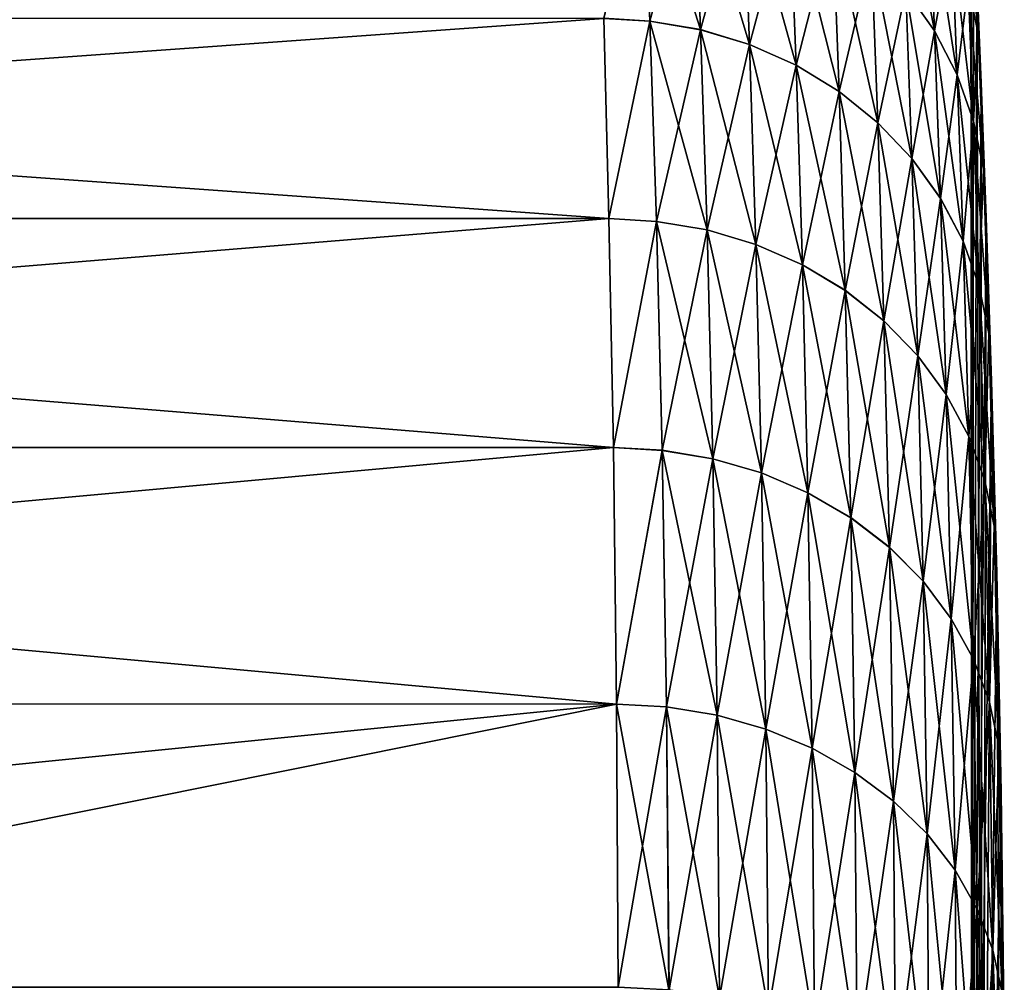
# Model space of a CAD drawing. Header units: metres. Extents: x -2 to 102, y -85 to 102.
# Tile 342 of 343: x 100.64 to 101.91, y 100.5 to 101.74. Entities that reach past the tile are written whole.
import ezdxf

# ---------------------------------------------------------------- set-up
doc = ezdxf.new("R2010")
doc.units = ezdxf.units.M
doc.layers.add('solid_21064300', color=7, linetype='CONTINUOUS')

msp = doc.modelspace()

# ---------------------------------------------------------------- linework, layer by layer
at = {"layer": 'solid_21064300'}
for points in [[(101.869797, 101.970291, 0.000634), (101.87072, 101.950798, 0.605218), (101.871468, 99.486862, -1.246392)], [(101.870712, 101.950874, -0.603966), (101.869797, 101.970291, 0.000634), (101.871468, 99.486862, -1.246392)], [(101.456078, 101.739685, -3.742674), (101.396637, 101.743538, -3.742602), (101.447517, 101.960083, -3.142827)], [(101.447525, 101.960068, 3.142871), (101.396652, 101.743149, 3.743567), (101.456085, 101.739662, 3.742724)], [(101.447517, 101.960083, -3.142827), (101.512939, 101.948868, -3.138346), (101.521461, 101.728569, -3.737396)], [(101.456078, 101.739685, -3.742674), (101.447517, 101.960083, -3.142827), (101.521461, 101.728569, -3.737396)], [(101.447525, 101.960068, 3.142871), (101.456085, 101.739662, 3.742724), (101.512947, 101.948853, 3.13839)], [(101.778534, 101.958221, -2.478472), (101.815697, 101.904938, -2.464143), (101.822945, 101.727036, -3.061235)], [(101.785957, 101.779396, -3.079012), (101.778534, 101.958221, -2.478472), (101.822945, 101.727036, -3.061235)], [(101.873405, 101.89254, -1.206482), (101.870712, 101.950874, -0.603966), (101.871468, 99.486862, -1.246392)], [(101.456085, 101.739662, 3.742724), (101.521461, 101.728554, 3.737446), (101.512947, 101.948853, 3.13839)], [(101.512939, 101.948868, -3.138346), (101.576187, 101.929497, -3.13119), (101.584633, 101.709503, -3.72893)], [(101.521461, 101.728569, -3.737396), (101.512939, 101.948868, -3.138346), (101.584633, 101.709503, -3.72893)], [(101.512947, 101.948853, 3.13839), (101.521461, 101.728554, 3.737446), (101.576187, 101.929482, 3.131235)], [(101.87072, 101.950798, 0.605218), (101.873413, 101.89238, 1.207689), (101.871468, 99.486862, -1.246392)], [(101.521461, 101.728554, 3.737446), (101.584633, 101.70948, 3.728981), (101.576187, 101.929482, 3.131235)], [(101.576187, 101.929497, -3.13119), (101.636124, 101.902321, -3.121487), (101.644478, 101.682808, -3.717428)], [(101.584633, 101.709503, -3.72893), (101.576187, 101.929497, -3.13119), (101.644478, 101.682808, -3.717428)], [(101.576187, 101.929482, 3.131235), (101.584633, 101.70948, 3.728981), (101.636131, 101.902306, 3.121531)], [(101.860619, 101.923935, -1.833177), (101.873573, 101.859901, -1.820623), (101.879326, 101.723297, -2.415952)], [(101.866547, 101.786423, -2.432604), (101.860619, 101.923935, -1.833177), (101.879326, 101.723297, -2.415952)], [(101.584633, 101.70948, 3.728981), (101.644478, 101.682793, 3.717478), (101.636131, 101.902306, 3.121531)], [(101.636124, 101.902321, -3.121487), (101.691711, 101.867821, -3.109407), (101.699928, 101.648972, -3.703093)], [(101.644478, 101.682808, -3.717428), (101.636124, 101.902321, -3.121487), (101.699928, 101.648972, -3.703093)], [(101.636131, 101.902306, 3.121531), (101.644478, 101.682793, 3.717478), (101.691711, 101.867805, 3.109451)], [(101.785957, 101.779381, 3.079056), (101.822952, 101.72702, 3.061279), (101.815689, 101.90493, 2.464196)], [(101.815689, 101.90493, 2.464196), (101.822952, 101.72702, 3.061279), (101.845207, 101.847328, 2.448816)], [(101.815697, 101.904938, -2.464143), (101.845207, 101.847328, -2.448762), (101.852272, 101.670456, -3.042149)], [(101.822945, 101.727036, -3.061235), (101.815697, 101.904938, -2.464143), (101.852272, 101.670456, -3.042149)], [(101.877693, 101.795578, -1.804016), (101.873405, 101.89254, -1.206482), (101.871468, 99.486862, -1.246392)], [(101.873413, 101.89238, 1.207689), (101.871468, 99.486862, 1.246392), (101.871468, 99.486862, -1.246392)], [(101.873413, 101.89238, 1.207689), (101.877701, 101.795357, 1.805139), (101.871468, 99.486862, 1.246392)], [(101.644478, 101.682793, 3.717478), (101.699936, 101.648956, 3.703143), (101.691711, 101.867805, 3.109451)], [(101.691711, 101.867821, -3.109407), (101.741951, 101.826599, -3.095165), (101.750015, 101.608589, -3.686178)], [(101.699928, 101.648972, -3.703093), (101.691711, 101.867821, -3.109407), (101.750015, 101.608589, -3.686178)], [(101.691711, 101.867805, 3.109451), (101.699936, 101.648956, 3.703143), (101.741951, 101.826584, 3.095209)], [(101.866539, 101.786423, 2.432657), (101.879326, 101.723289, 2.416005), (101.873573, 101.859894, 1.820679)], [(101.873573, 101.859901, -1.820623), (101.877693, 101.795578, -1.804016), (101.883278, 101.660187, -2.395037)], [(101.879326, 101.723297, -2.415952), (101.873573, 101.859901, -1.820623), (101.883278, 101.660187, -2.395037)], [(101.873573, 101.859894, 1.820679), (101.883286, 101.659935, 2.396033), (101.877701, 101.795357, 1.805139)], [(101.873573, 101.859894, 1.820679), (101.879326, 101.723289, 2.416005), (101.883286, 101.659935, 2.396033)], [(101.822952, 101.72702, 3.061279), (101.852272, 101.670441, 3.042193), (101.845207, 101.847328, 2.448816)], [(101.845207, 101.847328, 2.448816), (101.852272, 101.670441, 3.042193), (101.866539, 101.786423, 2.432657)], [(101.845207, 101.847328, -2.448762), (101.866547, 101.786423, -2.432604), (101.873413, 101.610649, -3.02209)], [(101.852272, 101.670456, -3.042149), (101.845207, 101.847328, -2.448762), (101.873413, 101.610649, -3.02209)], [(101.699936, 101.648956, 3.703143), (101.750023, 101.608574, 3.686227), (101.741951, 101.826584, 3.095209)], [(101.741951, 101.826599, -3.095165), (101.785957, 101.779396, -3.079012), (101.793854, 101.56237, -3.666983)], [(101.750015, 101.608589, -3.686178), (101.741951, 101.826599, -3.095165), (101.793854, 101.56237, -3.666983)], [(101.741951, 101.826584, 3.095209), (101.750023, 101.608574, 3.686227), (101.785957, 101.779381, 3.079056)], [(101.852272, 101.670441, 3.042193), (101.873413, 101.610634, 3.022134), (101.866539, 101.786423, 2.432657)], [(101.866539, 101.786423, 2.432657), (101.873413, 101.610634, 3.022134), (101.879326, 101.723289, 2.416005)], [(101.866547, 101.786423, -2.432604), (101.879326, 101.723297, -2.415952), (101.885986, 101.548683, -3.001416)], [(101.873413, 101.610649, -3.02209), (101.866547, 101.786423, -2.432604), (101.885986, 101.548683, -3.001416)], [(101.877693, 101.795578, -1.804016), (101.871468, 99.486862, -1.246392), (101.884254, 99.486778, -3.739278)], [(101.877701, 101.795357, 1.805139), (101.883286, 101.659935, 2.396033), (101.871468, 99.486862, 1.246392)], [(101.883278, 101.660187, -2.395037), (101.877693, 101.795578, -1.804016), (101.884254, 99.486778, -3.739278)], [(101.750023, 101.608574, 3.686227), (101.793854, 101.562355, 3.667032), (101.785957, 101.779381, 3.079056)], [(101.785957, 101.779396, -3.079012), (101.822945, 101.727036, -3.061235), (101.83065, 101.511139, -3.645847)], [(101.793854, 101.56237, -3.666983), (101.785957, 101.779396, -3.079012), (101.83065, 101.511139, -3.645847)], [(101.785957, 101.779381, 3.079056), (101.793854, 101.562355, 3.667032), (101.822952, 101.72702, 3.061279)], [(101.396652, 101.743149, 3.743567), (97.79567, 101.743256, 3.743307), (97.791267, 101.485031, 4.328346)], [(101.403229, 101.485207, -4.32798), (97.791267, 101.485031, -4.328352), (97.79567, 101.743248, -3.743311)], [(101.403236, 101.484917, 4.328597), (101.396652, 101.743149, 3.743567), (97.791267, 101.485031, 4.328346)], [(101.396637, 101.743538, -3.742602), (101.403229, 101.485207, -4.32798), (97.79567, 101.743248, -3.743311)], [(101.456078, 101.739685, -3.742674), (101.403229, 101.485207, -4.32798), (101.396637, 101.743538, -3.742602)], [(101.456085, 101.739662, 3.742724), (101.396652, 101.743149, 3.743567), (101.403236, 101.484917, 4.328597)], [(101.464432, 101.481422, -4.327207), (101.403229, 101.485207, -4.32798), (101.456078, 101.739685, -3.742674)], [(101.456085, 101.739662, 3.742724), (101.403236, 101.484917, 4.328597), (101.464432, 101.481392, 4.327272)], [(101.456078, 101.739685, -3.742674), (101.521461, 101.728569, -3.737396), (101.52977, 101.470436, -4.321183)], [(101.464432, 101.481422, -4.327207), (101.456078, 101.739685, -3.742674), (101.52977, 101.470436, -4.321183)], [(101.456085, 101.739662, 3.742724), (101.464432, 101.481392, 4.327272), (101.521461, 101.728554, 3.737446)], [(101.464432, 101.481392, 4.327272), (101.52977, 101.470398, 4.321249), (101.521461, 101.728554, 3.737446)], [(101.521461, 101.728569, -3.737396), (101.584633, 101.709503, -3.72893), (101.592865, 101.451714, -4.311472)], [(101.52977, 101.470436, -4.321183), (101.521461, 101.728569, -3.737396), (101.592865, 101.451714, -4.311472)], [(101.521461, 101.728554, 3.737446), (101.52977, 101.470398, 4.321249), (101.584633, 101.70948, 3.728981)], [(101.793854, 101.562355, 3.667032), (101.830658, 101.511116, 3.645897), (101.822952, 101.72702, 3.061279)], [(101.822945, 101.727036, -3.061235), (101.852272, 101.670456, -3.042149), (101.859772, 101.455795, -3.623146)], [(101.83065, 101.511139, -3.645847), (101.822945, 101.727036, -3.061235), (101.859772, 101.455795, -3.623146)], [(101.822952, 101.72702, 3.061279), (101.830658, 101.511116, 3.645897), (101.852272, 101.670441, 3.042193)], [(101.873413, 101.610634, 3.022134), (101.885994, 101.54866, 3.001459), (101.879326, 101.723289, 2.416005)], [(101.879326, 101.723297, -2.415952), (101.883278, 101.660187, -2.395037), (101.889755, 101.486565, -2.977858)], [(101.885986, 101.548683, -3.001416), (101.879326, 101.723297, -2.415952), (101.889755, 101.486565, -2.977858)], [(101.879326, 101.723289, 2.416005), (101.889763, 101.486298, 2.978669), (101.883286, 101.659935, 2.396033)], [(101.879326, 101.723289, 2.416005), (101.885994, 101.54866, 3.001459), (101.889763, 101.486298, 2.978669)], [(101.52977, 101.470398, 4.321249), (101.592865, 101.451683, 4.311538), (101.584633, 101.70948, 3.728981)], [(101.584633, 101.709503, -3.72893), (101.644478, 101.682808, -3.717428), (101.652611, 101.425598, -4.298247)], [(101.592865, 101.451714, -4.311472), (101.584633, 101.709503, -3.72893), (101.652611, 101.425598, -4.298247)], [(101.584633, 101.70948, 3.728981), (101.592865, 101.451683, 4.311538), (101.644478, 101.682793, 3.717478)], [(101.592865, 101.451683, 4.311538), (101.652603, 101.425568, 4.298312), (101.644478, 101.682793, 3.717478)], [(101.644478, 101.682808, -3.717428), (101.699928, 101.648972, -3.703093), (101.707932, 101.39254, -4.281741)], [(101.652611, 101.425598, -4.298247), (101.644478, 101.682808, -3.717428), (101.707932, 101.39254, -4.281741)], [(101.644478, 101.682793, 3.717478), (101.652603, 101.425568, 4.298312), (101.699936, 101.648956, 3.703143)], [(101.830658, 101.511116, 3.645897), (101.859772, 101.45578, 3.623195), (101.852272, 101.670441, 3.042193)], [(101.852272, 101.670456, -3.042149), (101.873413, 101.610649, -3.02209), (101.880692, 101.397331, -3.599281)], [(101.859772, 101.455795, -3.623146), (101.852272, 101.670456, -3.042149), (101.880692, 101.397331, -3.599281)], [(101.852272, 101.670441, 3.042193), (101.859772, 101.45578, 3.623195), (101.873413, 101.610634, 3.022134)], [(101.883286, 101.659935, 2.396033), (101.889763, 101.486298, 2.978669), (101.871468, 99.486862, 1.246392)], [(101.889755, 101.486565, -2.977858), (101.883278, 101.660187, -2.395037), (101.884254, 99.486778, -3.739278)], [(101.652603, 101.425568, 4.298312), (101.707932, 101.392509, 4.281806), (101.699936, 101.648956, 3.703143)], [(101.699928, 101.648972, -3.703093), (101.750015, 101.608589, -3.686178), (101.757866, 101.353142, -4.262246)], [(101.707932, 101.39254, -4.281741), (101.699928, 101.648972, -3.703093), (101.757866, 101.353142, -4.262246)], [(101.699936, 101.648956, 3.703143), (101.707932, 101.392509, 4.281806), (101.750023, 101.608574, 3.686227)], [(101.707932, 101.392509, 4.281806), (101.757866, 101.353111, 4.262311), (101.750023, 101.608574, 3.686227)], [(101.750015, 101.608589, -3.686178), (101.793854, 101.56237, -3.666983), (101.801521, 101.308083, -4.240108)], [(101.757866, 101.353142, -4.262246), (101.750015, 101.608589, -3.686178), (101.801521, 101.308083, -4.240108)], [(101.750023, 101.608574, 3.686227), (101.757866, 101.353111, 4.262311), (101.793854, 101.562355, 3.667032)], [(101.859772, 101.45578, 3.623195), (101.880692, 101.397308, 3.599329), (101.873413, 101.610634, 3.022134)], [(101.873413, 101.610649, -3.02209), (101.885986, 101.548683, -3.001416), (101.893044, 101.336769, -3.574673)], [(101.880692, 101.397331, -3.599281), (101.873413, 101.610649, -3.02209), (101.893044, 101.336769, -3.574673)], [(101.873413, 101.610634, 3.022134), (101.880692, 101.397308, 3.599329), (101.885994, 101.54866, 3.001459)], [(101.757866, 101.353111, 4.262311), (101.801521, 101.308052, 4.240172), (101.793854, 101.562355, 3.667032)], [(101.793854, 101.56237, -3.666983), (101.83065, 101.511139, -3.645847), (101.83812, 101.258171, -4.215718)], [(101.801521, 101.308083, -4.240108), (101.793854, 101.56237, -3.666983), (101.83812, 101.258171, -4.215718)], [(101.793854, 101.562355, 3.667032), (101.801521, 101.308052, 4.240172), (101.830658, 101.511116, 3.645897)], [(101.880692, 101.397308, 3.599329), (101.893044, 101.336746, 3.574722), (101.885994, 101.54866, 3.001459)], [(101.885986, 101.548683, -3.001416), (101.889755, 101.486565, -2.977858), (101.896584, 101.275612, -3.548792)], [(101.893044, 101.336769, -3.574673), (101.885986, 101.548683, -3.001416), (101.896584, 101.275612, -3.548792)], [(101.885994, 101.54866, 3.001459), (101.896591, 101.275368, 3.5494), (101.889763, 101.486298, 2.978669)], [(101.885994, 101.54866, 3.001459), (101.893044, 101.336746, 3.574722), (101.896591, 101.275368, 3.5494)], [(101.801521, 101.308052, 4.240172), (101.83812, 101.258141, 4.215782), (101.830658, 101.511116, 3.645897)], [(101.83065, 101.511139, -3.645847), (101.859772, 101.455795, -3.623146), (101.867027, 101.204292, -4.189508)], [(101.83812, 101.258171, -4.215718), (101.83065, 101.511139, -3.645847), (101.867027, 101.204292, -4.189508)], [(101.830658, 101.511116, 3.645897), (101.83812, 101.258141, 4.215782), (101.859772, 101.45578, 3.623195)], [(101.403236, 101.484917, 4.328597), (97.791267, 101.485031, 4.328346), (97.786995, 101.189949, 4.895678)], [(101.408966, 101.18998, -4.895634), (97.786995, 101.189949, -4.895684), (97.791267, 101.485031, -4.328352)], [(101.408966, 101.189789, 4.895974), (101.403236, 101.484917, 4.328597), (97.786995, 101.189949, 4.895678)], [(101.403229, 101.485207, -4.32798), (101.408966, 101.18998, -4.895634), (97.791267, 101.485031, -4.328352)], [(101.464432, 101.481422, -4.327207), (101.408966, 101.18998, -4.895634), (101.403229, 101.485207, -4.32798)], [(101.464432, 101.481392, 4.327272), (101.403236, 101.484917, 4.328597), (101.408966, 101.189789, 4.895974)], [(101.471825, 101.186256, -4.894086), (101.408966, 101.18998, -4.895634), (101.464432, 101.481422, -4.327207)], [(101.464432, 101.481392, 4.327272), (101.408966, 101.189789, 4.895974), (101.471825, 101.186203, 4.894165)], [(101.464432, 101.481422, -4.327207), (101.52977, 101.470436, -4.321183), (101.537117, 101.175415, -4.887377)], [(101.471825, 101.186256, -4.894086), (101.464432, 101.481422, -4.327207), (101.537117, 101.175415, -4.887377)], [(101.464432, 101.481392, 4.327272), (101.471825, 101.186203, 4.894165), (101.52977, 101.470398, 4.321249)], [(101.889763, 101.486298, 2.978669), (101.896591, 101.275368, 3.5494), (101.871468, 99.486862, 1.246392)], [(101.896584, 101.275612, -3.548792), (101.889755, 101.486565, -2.977858), (101.884254, 99.486778, -3.739278)], [(101.471825, 101.186203, 4.894165), (101.537117, 101.175354, 4.887456), (101.52977, 101.470398, 4.321249)], [(101.52977, 101.470436, -4.321183), (101.592865, 101.451714, -4.311472), (101.600143, 101.157104, -4.876494)], [(101.537117, 101.175415, -4.887377), (101.52977, 101.470436, -4.321183), (101.600143, 101.157104, -4.876494)], [(101.52977, 101.470398, 4.321249), (101.537117, 101.175354, 4.887456), (101.592865, 101.451683, 4.311538)], [(101.859772, 101.455795, -3.623146), (101.880692, 101.397331, -3.599281), (101.887726, 101.147385, -4.161943)], [(101.867027, 101.204292, -4.189508), (101.859772, 101.455795, -3.623146), (101.887726, 101.147385, -4.161943)], [(101.537117, 101.175354, 4.887456), (101.600143, 101.157043, 4.876573), (101.592865, 101.451683, 4.311538)], [(101.592865, 101.451714, -4.311472), (101.652611, 101.425598, -4.298247), (101.659782, 101.131645, -4.861631)], [(101.600143, 101.157104, -4.876494), (101.592865, 101.451714, -4.311472), (101.659782, 101.131645, -4.861631)], [(101.592865, 101.451683, 4.311538), (101.600143, 101.157043, 4.876573), (101.652603, 101.425568, 4.298312)], [(101.83812, 101.258141, 4.215782), (101.867027, 101.204262, 4.189572), (101.859772, 101.45578, 3.623195)], [(101.859772, 101.45578, 3.623195), (101.867027, 101.204262, 4.189572), (101.880692, 101.397308, 3.599329)], [(101.600143, 101.157043, 4.876573), (101.659782, 101.131592, 4.86171), (101.652603, 101.425568, 4.298312)], [(101.652603, 101.425568, 4.298312), (101.659782, 101.131592, 4.86171), (101.707932, 101.392509, 4.281806)], [(101.652611, 101.425598, -4.298247), (101.707932, 101.39254, -4.281741), (101.714981, 101.099495, -4.843051)], [(101.659782, 101.131645, -4.861631), (101.652611, 101.425598, -4.298247), (101.714981, 101.099495, -4.843051)], [(101.659782, 101.131592, 4.86171), (101.714981, 101.099434, 4.84313), (101.707932, 101.392509, 4.281806)], [(101.707932, 101.39254, -4.281741), (101.757866, 101.353142, -4.262246), (101.764763, 101.061218, -4.821084)], [(101.714981, 101.099495, -4.843051), (101.707932, 101.39254, -4.281741), (101.764763, 101.061218, -4.821084)], [(101.707932, 101.392509, 4.281806), (101.714981, 101.099434, 4.84313), (101.757866, 101.353111, 4.262311)], [(101.867027, 101.204262, 4.189572), (101.887718, 101.147354, 4.162007), (101.880692, 101.397308, 3.599329)], [(101.880692, 101.397331, -3.599281), (101.893044, 101.336769, -3.574673), (101.899841, 101.088478, -4.133511)], [(101.887726, 101.147385, -4.161943), (101.880692, 101.397331, -3.599281), (101.899841, 101.088478, -4.133511)], [(101.880692, 101.397308, 3.599329), (101.887718, 101.147354, 4.162007), (101.893044, 101.336746, 3.574722)], [(101.714981, 101.099434, 4.84313), (101.764763, 101.061157, 4.821161), (101.757866, 101.353111, 4.262311)], [(101.757866, 101.353142, -4.262246), (101.801521, 101.308083, -4.240108), (101.808243, 101.017494, -4.796116)], [(101.764763, 101.061218, -4.821084), (101.757866, 101.353142, -4.262246), (101.808243, 101.017494, -4.796116)], [(101.757866, 101.353111, 4.262311), (101.764763, 101.061157, 4.821161), (101.801521, 101.308052, 4.240172)], [(101.887718, 101.147354, 4.162007), (101.899841, 101.088448, 4.133574), (101.893044, 101.336746, 3.574722)], [(101.893044, 101.336769, -3.574673), (101.896584, 101.275612, -3.548792), (101.903175, 101.028191, -4.105709)], [(101.899841, 101.088478, -4.133511), (101.893044, 101.336769, -3.574673), (101.903175, 101.028191, -4.105709)], [(101.893044, 101.336746, 3.574722), (101.899841, 101.088448, 4.133574), (101.896591, 101.275368, 3.5494)], [(101.764763, 101.061157, 4.821161), (101.808243, 101.017441, 4.796194), (101.801521, 101.308052, 4.240172)], [(101.801521, 101.308083, -4.240108), (101.83812, 101.258171, -4.215718), (101.844658, 100.969093, -4.768591)], [(101.808243, 101.017494, -4.796116), (101.801521, 101.308083, -4.240108), (101.844658, 100.969093, -4.768591)], [(101.801521, 101.308052, 4.240172), (101.808243, 101.017441, 4.796194), (101.83812, 101.258141, 4.215782)], [(101.896591, 101.275368, 3.5494), (101.884254, 99.486778, 3.739278), (101.871468, 99.486862, 1.246392)], [(101.903175, 101.028191, -4.105709), (101.896584, 101.275612, -3.548792), (101.884254, 99.486778, -3.739278)], [(101.896591, 101.275368, 3.5494), (101.903175, 101.028, 4.106113), (101.884254, 99.486778, 3.739278)], [(101.899841, 101.088448, 4.133574), (101.903175, 101.028, 4.106113), (101.896591, 101.275368, 3.5494)], [(101.808243, 101.017441, 4.796194), (101.844658, 100.96904, 4.768668), (101.83812, 101.258141, 4.215782)], [(101.83812, 101.258171, -4.215718), (101.867027, 101.204292, -4.189508), (101.87336, 100.916885, -4.738996)], [(101.844658, 100.969093, -4.768591), (101.83812, 101.258171, -4.215718), (101.87336, 100.916885, -4.738996)], [(101.83812, 101.258141, 4.215782), (101.844658, 100.96904, 4.768668), (101.867027, 101.204262, 4.189572)], [(101.844658, 100.96904, 4.768668), (101.87336, 100.916824, 4.739072), (101.867027, 101.204262, 4.189572)], [(101.867027, 101.204292, -4.189508), (101.887726, 101.147385, -4.161943), (101.893837, 100.861778, -4.707854)], [(101.87336, 100.916885, -4.738996), (101.867027, 101.204292, -4.189508), (101.893837, 100.861778, -4.707854)], [(101.867027, 101.204262, 4.189572), (101.87336, 100.916824, 4.739072), (101.887718, 101.147354, 4.162007)], [(101.408966, 101.189789, 4.895974), (97.786995, 101.189949, 4.895678), (97.783173, 100.85923, 5.442964)], [(101.412964, 100.859177, -5.443052), (97.783173, 100.85923, -5.442969), (97.786995, 101.189949, -4.895684)], [(101.412964, 100.859123, 5.443124), (101.408966, 101.189789, 4.895974), (97.783173, 100.85923, 5.442964)], [(101.408966, 101.18998, -4.895634), (101.412964, 100.859177, -5.443052), (97.786995, 101.189949, -4.895684)], [(101.471825, 101.186256, -4.894086), (101.412964, 100.859177, -5.443052), (101.408966, 101.18998, -4.895634)], [(101.471825, 101.186203, 4.894165), (101.408966, 101.189789, 4.895974), (101.412964, 100.859123, 5.443124)], [(101.477501, 100.855492, -5.440931), (101.412964, 100.859177, -5.443052), (101.471825, 101.186256, -4.894086)], [(101.471825, 101.186203, 4.894165), (101.412964, 100.859123, 5.443124), (101.477501, 100.855446, 5.440996)], [(101.471825, 101.186256, -4.894086), (101.537117, 101.175415, -4.887377), (101.542755, 100.844818, -5.433602)], [(101.477501, 100.855492, -5.440931), (101.471825, 101.186256, -4.894086), (101.542755, 100.844818, -5.433602)], [(101.471825, 101.186203, 4.894165), (101.477501, 100.855446, 5.440996), (101.537117, 101.175354, 4.887456)], [(101.477501, 100.855446, 5.440996), (101.542755, 100.84478, 5.433667), (101.537117, 101.175354, 4.887456)], [(101.537117, 101.175415, -4.887377), (101.600143, 101.157104, -4.876494), (101.605713, 100.826965, -5.421629)], [(101.542755, 100.844818, -5.433602), (101.537117, 101.175415, -4.887377), (101.605713, 100.826965, -5.421629)], [(101.537117, 101.175354, 4.887456), (101.542755, 100.84478, 5.433667), (101.600143, 101.157043, 4.876573)], [(101.542755, 100.84478, 5.433667), (101.605721, 100.826927, 5.421695), (101.600143, 101.157043, 4.876573)], [(101.600143, 101.157104, -4.876494), (101.659782, 101.131645, -4.861631), (101.665268, 100.802261, -5.405226)], [(101.605713, 100.826965, -5.421629), (101.600143, 101.157104, -4.876494), (101.665268, 100.802261, -5.405226)], [(101.600143, 101.157043, 4.876573), (101.605721, 100.826927, 5.421695), (101.659782, 101.131592, 4.86171)], [(101.87336, 100.916824, 4.739072), (101.893837, 100.861717, 4.707931), (101.887718, 101.147354, 4.162007)], [(101.887718, 101.147354, 4.162007), (101.893837, 100.861717, 4.707931), (101.899841, 101.088448, 4.133574)], [(101.887726, 101.147385, -4.161943), (101.899841, 101.088478, -4.133511), (101.905731, 100.804756, -4.675718)], [(101.893837, 100.861778, -4.707854), (101.887726, 101.147385, -4.161943), (101.905731, 100.804756, -4.675718)], [(101.605721, 100.826927, 5.421695), (101.665268, 100.802216, 5.40529), (101.659782, 101.131592, 4.86171)], [(101.659782, 101.131645, -4.861631), (101.714981, 101.099495, -4.843051), (101.720352, 100.771126, -5.38468)], [(101.665268, 100.802261, -5.405226), (101.659782, 101.131645, -4.861631), (101.720352, 100.771126, -5.38468)], [(101.659782, 101.131592, 4.86171), (101.665268, 100.802216, 5.40529), (101.714981, 101.099434, 4.84313)], [(101.665268, 100.802216, 5.40529), (101.720352, 100.77108, 5.384745), (101.714981, 101.099434, 4.84313)], [(101.714981, 101.099495, -4.843051), (101.764763, 101.061218, -4.821084), (101.769997, 100.734116, -5.360358)], [(101.720352, 100.771126, -5.38468), (101.714981, 101.099495, -4.843051), (101.769997, 100.734116, -5.360358)], [(101.714981, 101.099434, 4.84313), (101.720352, 100.77108, 5.384745), (101.764763, 101.061157, 4.821161)], [(101.893837, 100.861717, 4.707931), (101.905724, 100.804695, 4.675794), (101.899841, 101.088448, 4.133574)], [(101.905731, 100.804756, -4.675718), (101.899841, 101.088478, -4.133511), (101.903175, 101.028191, -4.105709)], [(101.899841, 101.088448, 4.133574), (101.905724, 100.804695, 4.675794), (101.903175, 101.028, 4.106113)], [(101.720352, 100.77108, 5.384745), (101.769997, 100.734077, 5.360422), (101.764763, 101.061157, 4.821161)], [(101.764763, 101.061218, -4.821084), (101.808243, 101.017494, -4.796116), (101.813324, 100.691887, -5.332688)], [(101.769997, 100.734116, -5.360358), (101.764763, 101.061218, -4.821084), (101.813324, 100.691887, -5.332688)], [(101.764763, 101.061157, 4.821161), (101.769997, 100.734077, 5.360422), (101.808243, 101.017441, 4.796194)], [(101.903175, 101.028191, -4.105709), (101.884254, 99.486778, -3.739278), (101.91024, 99.487282, -6.233943)], [(101.903175, 101.028, 4.106113), (101.908859, 100.745361, 4.64572), (101.884254, 99.486778, 3.739278)], [(101.908859, 100.745499, -4.645495), (101.903175, 101.028191, -4.105709), (101.91024, 99.487282, -6.233943)], [(101.905731, 100.804756, -4.675718), (101.903175, 101.028191, -4.105709), (101.908859, 100.745499, -4.645495)], [(101.905724, 100.804695, 4.675794), (101.908859, 100.745361, 4.64572), (101.903175, 101.028, 4.106113)], [(101.769997, 100.734077, 5.360422), (101.813324, 100.691849, 5.332752), (101.808243, 101.017441, 4.796194)], [(101.808243, 101.017494, -4.796116), (101.844658, 100.969093, -4.768591), (101.849564, 100.645195, -5.302162)], [(101.813324, 100.691887, -5.332688), (101.808243, 101.017494, -4.796116), (101.849564, 100.645195, -5.302162)], [(101.808243, 101.017441, 4.796194), (101.813324, 100.691849, 5.332752), (101.844658, 100.96904, 4.768668)], [(101.813324, 100.691849, 5.332752), (101.849564, 100.645157, 5.302225), (101.844658, 100.96904, 4.768668)], [(101.844658, 100.969093, -4.768591), (101.87336, 100.916885, -4.738996), (101.878075, 100.594856, -5.269318)], [(101.849564, 100.645195, -5.302162), (101.844658, 100.969093, -4.768591), (101.878075, 100.594856, -5.269318)], [(101.844658, 100.96904, 4.768668), (101.849564, 100.645157, 5.302225), (101.87336, 100.916824, 4.739072)], [(101.849564, 100.645157, 5.302225), (101.878082, 100.59481, 5.269382), (101.87336, 100.916824, 4.739072)], [(101.87336, 100.916885, -4.738996), (101.893837, 100.861778, -4.707854), (101.898361, 100.541763, -5.23474)], [(101.878075, 100.594856, -5.269318), (101.87336, 100.916885, -4.738996), (101.898361, 100.541763, -5.23474)], [(101.87336, 100.916824, 4.739072), (101.878082, 100.59481, 5.269382), (101.893837, 100.861717, 4.707931)], [(101.412964, 100.859123, 5.443124), (97.783173, 100.85923, 5.442964), (97.779884, 100.494225, 5.967965)], [(101.412964, 100.859177, -5.443052), (99.597466, 100.494225, -5.967968), (97.783173, 100.85923, -5.442969)], [(101.878082, 100.59481, 5.269382), (101.898361, 100.541725, 5.234803), (101.893837, 100.861717, 4.707931)], [(101.893837, 100.861778, -4.707854), (101.905731, 100.804756, -4.675718), (101.910049, 100.486855, -5.199039)], [(101.898361, 100.541763, -5.23474), (101.893837, 100.861778, -4.707854), (101.910049, 100.486855, -5.199039)], [(101.893837, 100.861717, 4.707931), (101.898361, 100.541725, 5.234803), (101.905724, 100.804695, 4.675794)], [(101.412964, 100.859123, 5.443124), (97.779884, 100.494225, 5.967965), (99.597466, 100.494217, 5.967979)], [(101.412964, 100.859177, -5.443052), (101.415054, 100.494209, -5.967987), (99.597466, 100.494225, -5.967968)], [(99.597466, 100.494217, 5.967979), (101.415054, 100.494354, 5.967797), (101.412964, 100.859123, 5.443124)], [(101.480705, 100.490768, -5.96531), (101.415054, 100.494209, -5.967987), (101.412964, 100.859177, -5.443052)], [(101.480705, 100.490768, -5.96531), (101.412964, 100.859177, -5.443052), (101.477501, 100.855492, -5.440931)], [(101.477501, 100.855446, 5.440996), (101.412964, 100.859123, 5.443124), (101.415054, 100.494354, 5.967797)], [(101.477501, 100.855446, 5.440996), (101.415054, 100.494354, 5.967797), (101.480713, 100.490791, 5.965328)], [(101.477501, 100.855492, -5.440931), (101.542755, 100.844818, -5.433602), (101.545929, 100.480293, -5.957433)], [(101.480705, 100.490768, -5.96531), (101.477501, 100.855492, -5.440931), (101.545929, 100.480293, -5.957433)], [(101.477501, 100.855446, 5.440996), (101.480713, 100.490791, 5.965328), (101.542755, 100.84478, 5.433667)], [(101.542755, 100.84478, 5.433667), (101.480713, 100.490791, 5.965328), (101.545937, 100.480316, 5.95745)], [(101.542755, 100.844818, -5.433602), (101.605713, 100.826965, -5.421629), (101.608833, 100.462967, -5.94446)], [(101.545929, 100.480293, -5.957433), (101.542755, 100.844818, -5.433602), (101.608833, 100.462967, -5.94446)], [(101.542755, 100.84478, 5.433667), (101.545937, 100.480316, 5.95745), (101.605721, 100.826927, 5.421695)], [(101.605721, 100.826927, 5.421695), (101.545937, 100.480316, 5.95745), (101.608849, 100.46299, 5.944477)], [(101.605713, 100.826965, -5.421629), (101.665268, 100.802261, -5.405226), (101.668312, 100.439087, -5.92662)], [(101.608833, 100.462967, -5.94446), (101.605713, 100.826965, -5.421629), (101.668312, 100.439087, -5.92662)], [(101.605721, 100.826927, 5.421695), (101.608849, 100.46299, 5.944477), (101.665268, 100.802216, 5.40529)], [(101.665268, 100.802216, 5.40529), (101.608849, 100.46299, 5.944477), (101.668327, 100.43911, 5.926635)], [(101.665268, 100.802261, -5.405226), (101.720352, 100.771126, -5.38468), (101.723305, 100.409081, -5.904229)], [(101.668312, 100.439087, -5.92662), (101.665268, 100.802261, -5.405226), (101.723305, 100.409081, -5.904229)], [(101.665268, 100.802216, 5.40529), (101.668327, 100.43911, 5.926635), (101.720352, 100.77108, 5.384745)], [(101.898361, 100.541725, 5.234803), (101.910049, 100.486816, 5.199101), (101.905724, 100.804695, 4.675794)], [(101.905724, 100.804695, 4.675794), (101.910049, 100.486816, 5.199101), (101.908859, 100.745361, 4.64572)], [(101.910049, 100.486855, -5.199039), (101.905731, 100.804756, -4.675718), (101.908859, 100.745499, -4.645495)], [(101.720352, 100.77108, 5.384745), (101.668327, 100.43911, 5.926635), (101.72332, 100.409103, 5.904243)], [(101.720352, 100.771126, -5.38468), (101.769997, 100.734116, -5.360358), (101.772842, 100.373482, -5.877683)], [(101.723305, 100.409081, -5.904229), (101.720352, 100.771126, -5.38468), (101.772842, 100.373482, -5.877683)], [(101.720352, 100.77108, 5.384745), (101.72332, 100.409103, 5.904243), (101.769997, 100.734077, 5.360422)], [(101.908859, 100.745361, 4.64572), (101.912971, 100.430244, 5.164441), (101.884254, 99.486778, 3.739278)], [(101.912971, 100.430313, -5.164351), (101.908859, 100.745499, -4.645495), (101.91024, 99.487282, -6.233943)], [(101.910049, 100.486855, -5.199039), (101.908859, 100.745499, -4.645495), (101.912971, 100.430313, -5.164351)], [(101.910049, 100.486816, 5.199101), (101.912971, 100.430244, 5.164441), (101.908859, 100.745361, 4.64572)], [(101.769997, 100.734077, 5.360422), (101.72332, 100.409103, 5.904243), (101.77285, 100.373497, 5.877696)], [(101.769997, 100.734116, -5.360358), (101.813324, 100.691887, -5.332688), (101.81604, 100.332916, -5.847453)], [(101.772842, 100.373482, -5.877683), (101.769997, 100.734116, -5.360358), (101.81604, 100.332916, -5.847453)], [(101.769997, 100.734077, 5.360422), (101.77285, 100.373497, 5.877696), (101.813324, 100.691849, 5.332752)], [(101.813324, 100.691849, 5.332752), (101.77285, 100.373497, 5.877696), (101.816055, 100.332932, 5.847464)], [(101.813324, 100.691887, -5.332688), (101.849564, 100.645195, -5.302162), (101.852142, 100.288101, -5.814073)], [(101.81604, 100.332916, -5.847453), (101.813324, 100.691887, -5.332688), (101.852142, 100.288101, -5.814073)], [(101.813324, 100.691849, 5.332752), (101.816055, 100.332932, 5.847464), (101.849564, 100.645157, 5.302225)], [(101.849564, 100.645157, 5.302225), (101.816055, 100.332932, 5.847464), (101.852158, 100.288116, 5.814082)], [(101.849564, 100.645195, -5.302162), (101.878075, 100.594856, -5.269318), (101.880508, 100.23983, -5.778134)], [(101.852142, 100.288101, -5.814073), (101.849564, 100.645195, -5.302162), (101.880508, 100.23983, -5.778134)], [(101.849564, 100.645157, 5.302225), (101.852158, 100.288116, 5.814082), (101.878082, 100.59481, 5.269382)], [(101.878082, 100.59481, 5.269382), (101.852158, 100.288116, 5.814082), (101.880516, 100.239845, 5.778143)], [(101.878075, 100.594856, -5.269318), (101.898361, 100.541763, -5.23474), (101.900635, 100.188965, -5.740274)], [(101.880508, 100.23983, -5.778134), (101.878075, 100.594856, -5.269318), (101.900635, 100.188965, -5.740274)], [(101.878082, 100.59481, 5.269382), (101.880516, 100.239845, 5.778143), (101.898361, 100.541725, 5.234803)], [(101.898361, 100.541725, 5.234803), (101.880516, 100.239845, 5.778143), (101.900642, 100.18898, 5.740281)], [(101.898361, 100.541763, -5.23474), (101.910049, 100.486855, -5.199039), (101.912163, 100.136398, -5.701161)], [(101.900635, 100.188965, -5.740274), (101.898361, 100.541763, -5.23474), (101.912163, 100.136398, -5.701161)], [(101.898361, 100.541725, 5.234803), (101.900642, 100.18898, 5.740281), (101.910049, 100.486816, 5.199101)]]:
    msp.add_3dface(points, dxfattribs=at)

doc.saveas('drawing.dxf')
